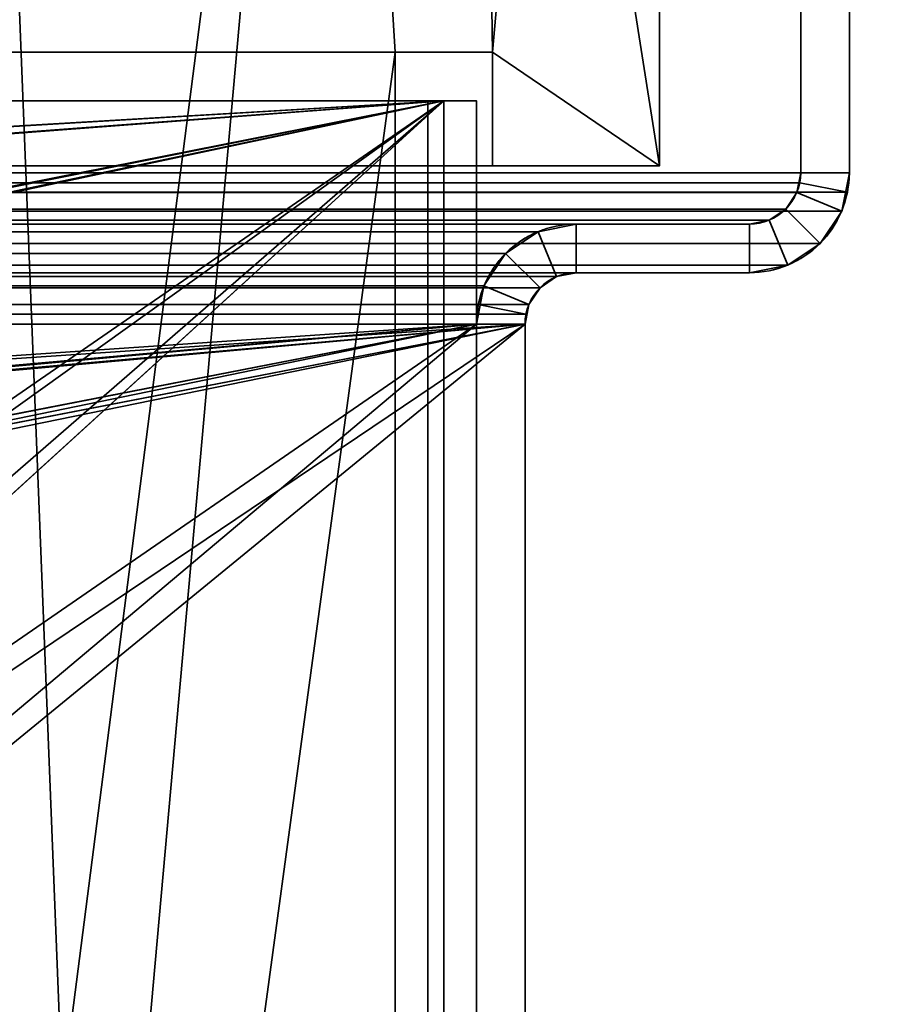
# Model space of a CAD drawing. Header units: millimetres. Extents: x -527 to 5177, y -116 to 161.
# Tile 983 of 1056: x 3411 to 3438, y 54 to 84. Entities that reach past the tile are written whole.
import ezdxf

# ---------------------------------------------------------------- set-up
doc = ezdxf.new("R2010")
doc.units = ezdxf.units.MM
doc.layers.add('151', color=7, linetype='Continuous', true_color=0xffffff)

# ---------------------------------------------------------------- blocks, each defined once
blk = doc.blocks.new('UG_SURFACE_214')
at = {"layer": '151', "color": 252, "linetype": 'Continuous', "lineweight": 35}
for points in [[(2563.5, 79.28, 2031.75), (3436.5, 79.28, 2031.75), (3436.5, 99.62, 2031.75), (2563.5, 99.62, 2031.75)], [(2565, 79.28, 2030.25), (2565, 99.62, 2030.25), (3435, 99.62, 2030.25), (3435, 79.28, 2030.25)], [(3436.5, 99.62, 2031.75), (3436.5, 79.28, 2031.75), (3435, 79.28, 2030.25), (3435, 99.62, 2030.25)], [(3436.441, 78.679, 2031.691), (2563.5, 79.28, 2031.75), (2563.559, 78.679, 2031.691)], [(3436.441, 78.679, 2031.691), (3436.5, 79.28, 2031.75), (2563.5, 79.28, 2031.75)], [(2565, 79.28, 2030.25), (3435, 79.28, 2030.25), (3434.97, 78.972, 2030.22)], [(2565.03, 78.972, 2030.22), (2565, 79.28, 2030.25), (3434.97, 78.972, 2030.22)], [(3436.5, 79.28, 2031.75), (3436.441, 78.679, 2031.691), (3434.97, 78.972, 2030.22), (3435, 79.28, 2030.25)], [(3434.97, 78.972, 2030.22), (3434.88, 78.675, 2030.13), (2565.12, 78.675, 2030.13), (2565.03, 78.972, 2030.22)], [(3436.441, 78.679, 2031.691), (3436.265, 78.101, 2031.516), (3434.88, 78.675, 2030.13), (3434.97, 78.972, 2030.22)], [(2563.559, 78.679, 2031.691), (2563.735, 78.101, 2031.516), (3436.265, 78.101, 2031.516), (3436.441, 78.679, 2031.691)], [(3434.537, 78.163, 2029.787), (2565.463, 78.163, 2029.787), (2565.12, 78.675, 2030.13), (3434.88, 78.675, 2030.13)], [(3436.265, 78.101, 2031.516), (3435.598, 77.102, 2030.848), (3434.537, 78.163, 2029.787), (3434.88, 78.675, 2030.13)], [(3436.265, 78.101, 2031.516), (2563.735, 78.101, 2031.516), (2564.402, 77.102, 2030.848), (3435.598, 77.102, 2030.848)], [(3434.025, 77.82, 2029.275), (2565.975, 77.82, 2029.275), (2565.463, 78.163, 2029.787), (3434.537, 78.163, 2029.787)], [(3434.025, 77.82, 2029.275), (3434.537, 78.163, 2029.787), (3435.598, 77.102, 2030.848), (3434.599, 76.434, 2029.849)], [(3433.42, 77.7, 2028.67), (2566.58, 77.7, 2028.67), (2565.975, 77.82, 2029.275), (3434.025, 77.82, 2029.275)], [(2571.92, 77.7, 2023.33), (2566.58, 77.7, 2028.67), (3433.42, 77.7, 2028.67), (3428.08, 77.7, 2023.33)], [(3426.901, 77.466, 2022.151), (2573.099, 77.466, 2022.151), (2571.92, 77.7, 2023.33), (3428.08, 77.7, 2023.33)], [(3428.08, 76.2, 2023.33), (3427.475, 76.08, 2022.725), (3426.901, 77.466, 2022.151), (3428.08, 77.7, 2023.33)], [(3428.08, 77.7, 2023.33), (3433.42, 77.7, 2028.67), (3433.42, 76.2, 2028.67), (3428.08, 76.2, 2023.33)], [(3433.42, 77.7, 2028.67), (3434.025, 77.82, 2029.275), (3434.599, 76.434, 2029.849), (3433.42, 76.2, 2028.67)], [(3425.902, 76.798, 2021.152), (2574.098, 76.798, 2021.152), (2573.099, 77.466, 2022.151), (3426.901, 77.466, 2022.151)], [(3427.475, 76.08, 2022.725), (3426.963, 75.737, 2022.213), (3425.902, 76.798, 2021.152), (3426.901, 77.466, 2022.151)], [(3435.598, 77.102, 2030.848), (2564.402, 77.102, 2030.848), (2565.401, 76.434, 2029.849), (3434.599, 76.434, 2029.849)], [(3425.235, 75.799, 2020.484), (2574.765, 75.799, 2020.484), (2574.098, 76.798, 2021.152), (3425.902, 76.798, 2021.152)], [(3425.235, 75.799, 2020.484), (3425.902, 76.798, 2021.152), (3426.963, 75.737, 2022.213), (3426.62, 75.225, 2021.87)], [(3434.599, 76.434, 2029.849), (2565.401, 76.434, 2029.849), (2566.58, 76.2, 2028.67), (3433.42, 76.2, 2028.67)], [(2571.92, 76.2, 2023.33), (3428.08, 76.2, 2023.33), (3433.42, 76.2, 2028.67), (2566.58, 76.2, 2028.67)], [(3428.08, 76.2, 2023.33), (2571.92, 76.2, 2023.33), (2572.525, 76.08, 2022.725), (3427.475, 76.08, 2022.725)], [(3427.475, 76.08, 2022.725), (2572.525, 76.08, 2022.725), (2573.037, 75.737, 2022.213), (3426.963, 75.737, 2022.213)], [(3426.963, 75.737, 2022.213), (2573.037, 75.737, 2022.213), (2573.38, 75.225, 2021.87), (3426.62, 75.225, 2021.87)], [(2574.941, 75.221, 2020.309), (2574.765, 75.799, 2020.484), (3425.235, 75.799, 2020.484)], [(2574.941, 75.221, 2020.309), (3425.235, 75.799, 2020.484), (3425.059, 75.221, 2020.309)], [(3425.059, 75.221, 2020.309), (3425.235, 75.799, 2020.484), (3426.62, 75.225, 2021.87), (3426.53, 74.928, 2021.78)], [(3426.53, 74.928, 2021.78), (2573.38, 75.225, 2021.87), (2573.47, 74.928, 2021.78)], [(3426.53, 74.928, 2021.78), (3426.62, 75.225, 2021.87), (2573.38, 75.225, 2021.87)], [(3425.059, 75.221, 2020.309), (2575, 74.62, 2020.25), (2574.941, 75.221, 2020.309)], [(3425.059, 75.221, 2020.309), (3425, 74.62, 2020.25), (2575, 74.62, 2020.25)], [(3425, 74.62, 2020.25), (3425.059, 75.221, 2020.309), (3426.53, 74.928, 2021.78), (3426.5, 74.62, 2021.75)], [(2573.47, 74.928, 2021.78), (3426.5, 74.62, 2021.75), (3426.53, 74.928, 2021.78)], [(2573.47, 74.928, 2021.78), (2573.5, 74.62, 2021.75), (3426.5, 74.62, 2021.75)], [(3426.5, 74.62, 2021.75), (2573.5, 74.62, 2021.75), (2741.5, 28.8, 2021.75), (2753.5, 28.8, 2021.75)], [(2753.5, 28.8, 2020.25), (2741.5, 28.8, 2020.25), (2575, 74.62, 2020.25), (3425, 74.62, 2020.25)], [(3426.5, 74.62, 2021.75), (2753.5, 28.8, 2021.75), (2909.833, 28.8, 2021.75)], [(2909.833, 28.8, 2020.25), (2753.5, 28.8, 2020.25), (3425, 74.62, 2020.25)], [(2909.833, 28.8, 2021.75), (2921.833, 28.8, 2021.75), (3426.5, 74.62, 2021.75)], [(3425, 74.62, 2020.25), (2921.833, 28.8, 2020.25), (2909.833, 28.8, 2020.25)], [(3426.5, 74.62, 2021.75), (2921.833, 28.8, 2021.75), (3190.167, 28.8, 2021.75)], [(3190.167, 28.8, 2020.25), (2921.833, 26.8, 2020.25), (2921.833, 28.8, 2020.25), (3425, 74.62, 2020.25)], [(3190.167, 28.8, 2021.75), (3202.167, 28.8, 2021.75), (3426.5, 74.62, 2021.75)], [(3425, 74.62, 2020.25), (3202.167, 28.8, 2020.25), (3190.167, 28.8, 2020.25)], [(3426.5, 74.62, 2021.75), (3202.167, 28.8, 2021.75), (3358.5, 28.8, 2021.75)], [(3358.5, 28.8, 2020.25), (3202.167, 26.8, 2020.25), (3202.167, 28.8, 2020.25), (3425, 74.62, 2020.25)], [(3358.5, 28.8, 2021.75), (3370.5, 28.8, 2021.75), (3426.5, 74.62, 2021.75)], [(3425, 74.62, 2020.25), (3370.5, 28.8, 2020.25), (3358.5, 28.8, 2020.25)], [(3370.5, 28.8, 2021.75), (3370.5, 26.8, 2021.75), (3426.5, -26.22, 2021.75), (3426.5, 74.62, 2021.75)], [(3425, 74.62, 2020.25), (3425, -26.22, 2020.25), (3370.5, 26.8, 2020.25), (3370.5, 28.8, 2020.25)], [(3426.5, 74.62, 2021.75), (3426.5, -26.22, 2021.75), (3425, -26.22, 2020.25), (3425, 74.62, 2020.25)]]:
    blk.add_3dface(points, dxfattribs=at)
blk = doc.blocks.new('UG_SURFACE_215')
at = {"layer": '151', "color": 252, "linetype": 'Continuous', "lineweight": 35}
for points in [[(3435, 99.62, 2030.25), (3435, 99.62, -7.75), (3435, 79.28, -7.75), (3435, 79.28, 2030.25)], [(3436.5, 99.62, -7.75), (3436.5, 79.28, -7.75), (3435, 79.28, -7.75), (3435, 99.62, -7.75)], [(3436.5, 79.28, 2031.75), (3436.5, 99.62, 2031.75), (3435, 99.62, 2030.25), (3435, 79.28, 2030.25)], [(3436.5, 99.62, 2031.75), (3436.5, 79.28, 2031.75), (3436.5, 79.28, -7.75), (3436.5, 99.62, -7.75)], [(3435, 79.28, -7.75), (3434.88, 78.675, -7.75), (3434.88, 78.675, 2030.13)], [(3434.88, 78.675, 2030.13), (3434.97, 78.972, 2030.22), (3435, 79.28, -7.75)], [(3436.5, 79.28, -7.75), (3436.265, 78.101, -7.75), (3434.88, 78.675, -7.75), (3435, 79.28, -7.75)], [(3434.97, 78.972, 2030.22), (3435, 79.28, 2030.25), (3435, 79.28, -7.75)], [(3435, 79.28, 2030.25), (3434.97, 78.972, 2030.22), (3436.441, 78.679, 2031.691), (3436.5, 79.28, 2031.75)], [(3436.5, 79.28, -7.75), (3436.441, 78.679, 2031.691), (3436.265, 78.101, 2031.516)], [(3436.265, 78.101, 2031.516), (3436.265, 78.101, -7.75), (3436.5, 79.28, -7.75)], [(3436.5, 79.28, -7.75), (3436.5, 79.28, 2031.75), (3436.441, 78.679, 2031.691)], [(3434.97, 78.972, 2030.22), (3434.88, 78.675, 2030.13), (3436.265, 78.101, 2031.516), (3436.441, 78.679, 2031.691)], [(3434.88, 78.675, 2030.13), (3434.88, 78.675, -7.75), (3434.537, 78.163, -7.75), (3434.537, 78.163, 2029.787)], [(3436.265, 78.101, -7.75), (3435.598, 77.102, -7.75), (3434.537, 78.163, -7.75), (3434.88, 78.675, -7.75)], [(3434.88, 78.675, 2030.13), (3434.537, 78.163, 2029.787), (3435.598, 77.102, 2030.848), (3436.265, 78.101, 2031.516)], [(3434.537, 78.163, 2029.787), (3434.537, 78.163, -7.75), (3434.025, 77.82, -7.75), (3434.025, 77.82, 2029.275)], [(3434.025, 77.82, -7.75), (3434.537, 78.163, -7.75), (3435.598, 77.102, -7.75), (3434.599, 76.434, -7.75)], [(3434.599, 76.434, 2029.849), (3435.598, 77.102, 2030.848), (3434.537, 78.163, 2029.787), (3434.025, 77.82, 2029.275)], [(3435.598, 77.102, 2030.848), (3435.598, 77.102, -7.75), (3436.265, 78.101, -7.75), (3436.265, 78.101, 2031.516)], [(3428.08, 77.7, 2023.33), (3428.08, 77.7, -7.75), (3426.901, 77.466, -7.75), (3426.901, 77.466, 2022.151)], [(3428.08, 76.2, -7.75), (3427.475, 76.08, -7.75), (3426.901, 77.466, -7.75), (3428.08, 77.7, -7.75)], [(3428.08, 77.7, 2023.33), (3426.901, 77.466, 2022.151), (3427.475, 76.08, 2022.725), (3428.08, 76.2, 2023.33)], [(3433.42, 77.7, 2028.67), (3433.42, 77.7, -7.75), (3428.08, 77.7, -7.75), (3428.08, 77.7, 2023.33)], [(3428.08, 77.7, -7.75), (3433.42, 77.7, -7.75), (3433.42, 76.2, -7.75), (3428.08, 76.2, -7.75)], [(3433.42, 77.7, 2028.67), (3428.08, 77.7, 2023.33), (3428.08, 76.2, 2023.33), (3433.42, 76.2, 2028.67)], [(3434.025, 77.82, 2029.275), (3434.025, 77.82, -7.75), (3433.42, 77.7, -7.75), (3433.42, 77.7, 2028.67)], [(3433.42, 77.7, -7.75), (3434.025, 77.82, -7.75), (3434.599, 76.434, -7.75), (3433.42, 76.2, -7.75)], [(3433.42, 76.2, 2028.67), (3434.599, 76.434, 2029.849), (3434.025, 77.82, 2029.275), (3433.42, 77.7, 2028.67)], [(3426.901, 77.466, 2022.151), (3426.901, 77.466, -7.75), (3425.902, 76.798, -7.75), (3425.902, 76.798, 2021.152)], [(3427.475, 76.08, -7.75), (3426.963, 75.737, -7.75), (3425.902, 76.798, -7.75), (3426.901, 77.466, -7.75)], [(3426.901, 77.466, 2022.151), (3425.902, 76.798, 2021.152), (3426.963, 75.737, 2022.213), (3427.475, 76.08, 2022.725)], [(3434.599, 76.434, 2029.849), (3434.599, 76.434, -7.75), (3435.598, 77.102, -7.75), (3435.598, 77.102, 2030.848)], [(3425.902, 76.798, 2021.152), (3425.902, 76.798, -7.75), (3425.235, 75.799, -7.75), (3425.235, 75.799, 2020.484)], [(3425.235, 75.799, -7.75), (3425.902, 76.798, -7.75), (3426.963, 75.737, -7.75), (3426.62, 75.225, -7.75)], [(3426.62, 75.225, 2021.87), (3426.963, 75.737, 2022.213), (3425.902, 76.798, 2021.152), (3425.235, 75.799, 2020.484)], [(3427.475, 76.08, 2022.725), (3427.475, 76.08, -7.75), (3428.08, 76.2, -7.75), (3428.08, 76.2, 2023.33)], [(3433.42, 76.2, 2028.67), (3428.08, 76.2, 2023.33), (3428.08, 76.2, -7.75), (3433.42, 76.2, -7.75)], [(3433.42, 76.2, 2028.67), (3433.42, 76.2, -7.75), (3434.599, 76.434, -7.75), (3434.599, 76.434, 2029.849)], [(3426.963, 75.737, 2022.213), (3426.963, 75.737, -7.75), (3427.475, 76.08, -7.75), (3427.475, 76.08, 2022.725)], [(3425.059, 75.221, 2020.309), (3425.235, 75.799, -7.75), (3425, 74.62, 1564.425)], [(3425.235, 75.799, -7.75), (3425, 74.62, 1153.25), (3425, 74.62, 1410.575)], [(3425.235, 75.799, -7.75), (3425, 74.62, 533.25), (3425, 74.62, 1153.25)], [(3425, 74.62, 1410.575), (3425, 74.62, 1564.425), (3425.235, 75.799, -7.75)], [(3425.235, 75.799, -7.75), (3425, 74.62, 351.925), (3425, 74.62, 533.25)], [(3425.235, 75.799, -7.75), (3425, 74.62, 198.075), (3425, 74.62, 351.925)], [(3425.235, 75.799, -7.75), (3425, 74.62, 27.25), (3425, 74.62, 198.075)], [(3425.235, 75.799, -7.75), (3425, 74.62, -7.75), (3425, 74.62, 27.25)], [(3425, 74.62, -7.75), (3425.235, 75.799, -7.75), (3426.62, 75.225, -7.75), (3426.5, 74.62, -7.75)], [(3425.059, 75.221, 2020.309), (3425.235, 75.799, 2020.484), (3425.235, 75.799, -7.75)], [(3426.53, 74.928, 2021.78), (3426.62, 75.225, 2021.87), (3425.235, 75.799, 2020.484), (3425.059, 75.221, 2020.309)], [(3426.62, 75.225, 2021.87), (3426.62, 75.225, -7.75), (3426.963, 75.737, -7.75), (3426.963, 75.737, 2022.213)], [(3425.059, 75.221, 2020.309), (3425, 74.62, 1690.575), (3425, 74.62, 1844.425)], [(3425, 74.62, 1844.425), (3425, 74.62, 2020.25), (3425.059, 75.221, 2020.309)], [(3425, 74.62, 1564.425), (3425, 74.62, 1690.575), (3425.059, 75.221, 2020.309)], [(3426.5, 74.62, 2021.75), (3426.53, 74.928, 2021.78), (3425.059, 75.221, 2020.309), (3425, 74.62, 2020.25)], [(3426.62, 75.225, -7.75), (3426.5, 74.62, 351.925), (3426.5, 74.62, 198.075)], [(3426.5, 74.62, 198.075), (3426.5, 74.62, 27.25), (3426.62, 75.225, -7.75)], [(3426.62, 75.225, -7.75), (3426.5, 74.62, 533.25), (3426.5, 74.62, 351.925)], [(3426.62, 75.225, -7.75), (3426.62, 75.225, 2021.87), (3426.5, 74.62, 1153.25), (3426.5, 74.62, 533.25)], [(3426.62, 75.225, 2021.87), (3426.5, 74.62, 1410.575), (3426.5, 74.62, 1153.25)], [(3426.62, 75.225, 2021.87), (3426.5, 74.62, 1564.425), (3426.5, 74.62, 1410.575)], [(3426.62, 75.225, 2021.87), (3426.5, 74.62, 1690.575), (3426.5, 74.62, 1564.425)], [(3426.5, 74.62, 27.25), (3426.5, 74.62, -7.75), (3426.62, 75.225, -7.75)], [(3426.62, 75.225, 2021.87), (3426.53, 74.928, 2021.78), (3426.5, 74.62, 1844.425)], [(3426.5, 74.62, 1844.425), (3426.5, 74.62, 1690.575), (3426.62, 75.225, 2021.87)], [(3426.53, 74.928, 2021.78), (3426.5, 74.62, 2021.75), (3426.5, 74.62, 1844.425)], [(3425, 74.62, 198.075), (3425, 74.62, 27.25), (3425, 28.8, 62.25), (3425, 28.8, 74.25)], [(3425, 74.62, 27.25), (3425, 8.075, 27.25), (3425, 26.8, 62.25), (3425, 28.8, 62.25)], [(3425, 74.62, 533.25), (3425, 74.62, 351.925), (3425, 28.8, 372.25), (3425, 28.8, 384.25)], [(3425, 74.62, 351.925), (3425, 8.075, 351.925), (3425, 26.8, 372.25), (3425, 28.8, 372.25)], [(3425, 74.62, 1153.25), (3425, 28.8, 694.25), (3425, 28.8, 992.25)], [(3425, 28.8, 992.25), (3425, 28.8, 1004.25), (3425, 74.62, 1153.25)], [(3425, 74.62, 1153.25), (3425, 74.62, 533.25), (3425, 28.8, 682.25), (3425, 28.8, 694.25)], [(3425, 74.62, 533.25), (3425, 8.075, 533.25), (3425, 26.8, 682.25), (3425, 28.8, 682.25)], [(3425, 74.62, 1410.575), (3425, 74.62, 1153.25), (3425, 28.8, 1302.25), (3425, 28.8, 1314.25)], [(3425, 74.62, 1153.25), (3425, 8.075, 1153.25), (3425, 26.8, 1302.25), (3425, 28.8, 1302.25)], [(3425, 74.62, 1690.575), (3425, 74.62, 1564.425), (3425, 28.8, 1612.25), (3425, 28.8, 1624.25)], [(3425, 74.62, 1564.425), (3425, 8.075, 1564.425), (3425, 26.8, 1612.25), (3425, 28.8, 1612.25)], [(3425, 74.62, 2020.25), (3425, 74.62, 1844.425), (3425, 28.8, 1922.25), (3425, 28.8, 1934.25)], [(3425, 74.62, 1844.425), (3425, 8.075, 1844.425), (3425, 26.8, 1922.25), (3425, 28.8, 1922.25)], [(3425, 28.8, 1934.25), (3425, 26.8, 1934.25), (3425, 8.075, 2020.25), (3425, 74.62, 2020.25)], [(3425, 74.62, 1844.425), (3425, 74.62, 1690.575), (3425, 8.075, 1690.575), (3425, 8.075, 1844.425)], [(3425, 28.8, 1624.25), (3425, 26.8, 1624.25), (3425, 8.075, 1690.575), (3425, 74.62, 1690.575)], [(3425, 74.62, 1564.425), (3425, 74.62, 1410.575), (3425, 8.075, 1410.575), (3425, 8.075, 1564.425)], [(3425, 28.8, 1314.25), (3425, 26.8, 1314.25), (3425, 8.075, 1410.575), (3425, 74.62, 1410.575)], [(3425, 28.8, 1004.25), (3425, 26.8, 1004.25), (3425, 8.075, 1153.25), (3425, 74.62, 1153.25)], [(3425, 28.8, 384.25), (3425, 26.8, 384.25), (3425, 8.075, 533.25), (3425, 74.62, 533.25)], [(3425, 74.62, 351.925), (3425, 74.62, 198.075), (3425, 8.075, 198.075), (3425, 8.075, 351.925)], [(3425, 28.8, 74.25), (3425, 26.8, 74.25), (3425, 8.075, 198.075), (3425, 74.62, 198.075)], [(3425, 74.62, 27.25), (3425, 74.62, -7.75), (3425, 8.075, -7.75), (3425, 8.075, 27.25)], [(3425, 8.075, -7.75), (3425, 74.62, -7.75), (3426.5, 74.62, -7.75), (3426.5, 8.075, -7.75)], [(3426.5, 8.075, 2021.75), (3426.5, 74.62, 2021.75), (3425, 74.62, 2020.25), (3425, 8.075, 2020.25)], [(3426.5, 74.62, 198.075), (3426.5, 8.075, 198.075), (3426.5, 26.8, 74.25), (3426.5, 28.8, 74.25)], [(3426.5, 8.075, 27.25), (3426.5, 74.62, 27.25), (3426.5, 28.8, 62.25), (3426.5, 26.8, 62.25)], [(3426.5, 74.62, 533.25), (3426.5, 8.075, 533.25), (3426.5, 26.8, 384.25), (3426.5, 28.8, 384.25)], [(3426.5, 8.075, 351.925), (3426.5, 74.62, 351.925), (3426.5, 28.8, 372.25), (3426.5, 26.8, 372.25)], [(3426.5, 74.62, 1153.25), (3426.5, 28.8, 1004.25), (3426.5, 28.8, 992.25)], [(3426.5, 28.8, 992.25), (3426.5, 26.8, 694.25), (3426.5, 28.8, 694.25), (3426.5, 74.62, 1153.25)], [(3426.5, 74.62, 1153.25), (3426.5, 8.075, 1153.25), (3426.5, 26.8, 1004.25), (3426.5, 28.8, 1004.25)], [(3426.5, 8.075, 533.25), (3426.5, 74.62, 533.25), (3426.5, 28.8, 682.25), (3426.5, 26.8, 682.25)], [(3426.5, 74.62, 1410.575), (3426.5, 8.075, 1410.575), (3426.5, 26.8, 1314.25), (3426.5, 28.8, 1314.25)], [(3426.5, 8.075, 1153.25), (3426.5, 74.62, 1153.25), (3426.5, 28.8, 1302.25), (3426.5, 26.8, 1302.25)], [(3426.5, 74.62, 1690.575), (3426.5, 8.075, 1690.575), (3426.5, 26.8, 1624.25), (3426.5, 28.8, 1624.25)], [(3426.5, 8.075, 1564.425), (3426.5, 74.62, 1564.425), (3426.5, 28.8, 1612.25), (3426.5, 26.8, 1612.25)], [(3426.5, 74.62, 2021.75), (3426.5, 8.075, 2021.75), (3426.5, 26.8, 1934.25), (3426.5, 28.8, 1934.25)], [(3426.5, 8.075, 1844.425), (3426.5, 74.62, 1844.425), (3426.5, 28.8, 1922.25), (3426.5, 26.8, 1922.25)], [(3426.5, 28.8, 1934.25), (3426.5, 28.8, 1922.25), (3426.5, 74.62, 1844.425), (3426.5, 74.62, 2021.75)], [(3426.5, 8.075, 1844.425), (3426.5, 8.075, 1690.575), (3426.5, 74.62, 1690.575), (3426.5, 74.62, 1844.425)], [(3426.5, 28.8, 1624.25), (3426.5, 28.8, 1612.25), (3426.5, 74.62, 1564.425), (3426.5, 74.62, 1690.575)], [(3426.5, 8.075, 1564.425), (3426.5, 8.075, 1410.575), (3426.5, 74.62, 1410.575), (3426.5, 74.62, 1564.425)], [(3426.5, 28.8, 1314.25), (3426.5, 28.8, 1302.25), (3426.5, 74.62, 1153.25), (3426.5, 74.62, 1410.575)], [(3426.5, 28.8, 694.25), (3426.5, 28.8, 682.25), (3426.5, 74.62, 533.25), (3426.5, 74.62, 1153.25)], [(3426.5, 28.8, 384.25), (3426.5, 28.8, 372.25), (3426.5, 74.62, 351.925), (3426.5, 74.62, 533.25)], [(3426.5, 8.075, 351.925), (3426.5, 8.075, 198.075), (3426.5, 74.62, 198.075), (3426.5, 74.62, 351.925)], [(3426.5, 28.8, 74.25), (3426.5, 28.8, 62.25), (3426.5, 74.62, 27.25), (3426.5, 74.62, 198.075)], [(3426.5, 8.075, 27.25), (3426.5, 8.075, -7.75), (3426.5, 74.62, -7.75), (3426.5, 74.62, 27.25)]]:
    blk.add_3dface(points, dxfattribs=at)
blk = doc.blocks.new('UG_SURFACE_228')
at = {"layer": '151', "color": 41, "linetype": 'Continuous', "lineweight": 35}
for points in [[(2569.35, 79.5, 2025.9), (3430.65, 79.5, 2025.9), (3430.65, 141.15, 2025.9), (2569.35, 141.15, 2025.9)], [(3413, 31.5, 2008.25), (3408.65, 141.15, 2003.9), (3420.5, 141.15, 2015.75), (3420.5, 115.3, 2015.75)], [(3413, 31.5, 2008.25), (3413, 23.15, 2008.25), (3408.65, 23.15, 2003.9), (3408.65, 141.15, 2003.9)], [(3425, 115.3, 2020.25), (3425, 141.15, 2020.25), (3430.65, 141.15, 2025.9), (3430.65, 79.5, 2025.9)], [(3415.5, 31.5, 2010.75), (3413, 31.5, 2008.25), (3420.5, 115.3, 2015.75), (3422.5, 83, 2017.75)], [(3425.5, 83, 2020.75), (3422.5, 83, 2017.75), (3420.5, 115.3, 2015.75), (3425, 115.3, 2020.25)], [(3425.5, 83, 2020.75), (3425, 115.3, 2020.25), (3430.65, 79.5, 2025.9)], [(3425.5, 83, 2020.75), (3425.5, 79.5, 2020.75), (2574.5, 79.5, 2020.75), (2574.5, 83, 2020.75)], [(3422.5, 83, 2017.75), (3425.5, 83, 2020.75), (2574.5, 83, 2020.75), (2577.5, 83, 2017.75)], [(3422.5, 31, 2017.75), (3422.5, 83, 2017.75), (2577.5, 83, 2017.75), (2577.5, 31, 2017.75)], [(3415.5, 31.5, 2010.75), (3422.5, 83, 2017.75), (3422.5, 31, 2017.75)], [(3430.65, 79.5, 2025.9), (3425.5, 79.5, 2020.75), (3425.5, 83, 2020.75)], [(3425.5, 79.5, 2020.75), (3430.65, 79.5, 2025.9), (2569.35, 79.5, 2025.9), (2574.5, 79.5, 2020.75)]]:
    blk.add_3dface(points, dxfattribs=at)
blk = doc.blocks.new('UG_SURFACE_238')
at = {"layer": '151', "color": 41, "linetype": 'Continuous', "lineweight": 35}
for points in [[(3408.65, 23.15, -5.75), (3408.65, 141.15, -5.75), (3420.5, 141.15, -5.75), (3420.5, 115.3, -5.75)], [(3420.5, 115.3, 2015.75), (3420.5, 141.15, 2015.75), (3408.65, 141.15, 2003.9), (3413, 31.5, 2008.25)], [(3408.65, 141.15, 2003.9), (3408.65, 23.15, 2003.9), (3413, 23.15, 2008.25), (3413, 31.5, 2008.25)], [(3425, 115.3, -5.75), (3425, 141.15, -5.75), (3430.65, 141.15, -5.75), (3425.5, 83, -5.75)], [(3425.5, 83, 2020.75), (3430.65, 141.15, 2025.9), (3425, 141.15, 2020.25), (3425, 115.3, 2020.25)], [(3430.65, 141.15, -5.75), (3430.65, 79.5, -5.75), (3425.5, 79.5, -5.75), (3425.5, 83, -5.75)], [(3425.5, 83, 2020.75), (3425.5, 79.5, 2020.75), (3430.65, 79.5, 2025.9), (3430.65, 141.15, 2025.9)], [(3430.65, 79.5, 2025.9), (3430.65, 79.5, -5.75), (3430.65, 141.15, -5.75), (3430.65, 141.15, 2025.9)], [(3408.65, 23.15, -5.75), (3420.5, 115.3, -5.75), (3413, 31.5, -5.75)], [(3420.5, 115.3, -5.75), (3422.5, 83, -5.75), (3415.5, 31.5, -5.75), (3413, 31.5, -5.75)], [(3420.5, 115.3, 2015.75), (3413, 31.5, 2008.25), (3415.5, 31.5, 2010.75), (3422.5, 83, 2017.75)], [(3425.5, 83, -5.75), (3422.5, 83, -5.75), (3420.5, 115.3, -5.75), (3425, 115.3, -5.75)], [(3422.5, 83, 2017.75), (3425.5, 83, 2020.75), (3425, 115.3, 2020.25), (3420.5, 115.3, 2015.75)], [(3415.5, 31.5, -5.75), (3422.5, 83, -5.75), (3422.5, 31, -5.75)], [(3422.5, 31, 2017.75), (3422.5, 83, 2017.75), (3415.5, 31.5, 2010.75)], [(3422.5, 83, 2017.75), (3422.5, 83, -5.75), (3425.5, 83, -5.75), (3425.5, 83, 2020.75)], [(3422.5, 31, -5.75), (3422.5, 83, -5.75), (3422.5, 83, 2017.75), (3422.5, 31, 2017.75)], [(3425.5, 83, -5.75), (3425.5, 79.5, -5.75), (3425.5, 79.5, 2020.75), (3425.5, 83, 2020.75)], [(3425.5, 79.5, 2020.75), (3425.5, 79.5, -5.75), (3430.65, 79.5, -5.75), (3430.65, 79.5, 2025.9)]]:
    blk.add_3dface(points, dxfattribs=at)
blk = doc.blocks.new('UG_SURFACE_259')
at = {"layer": '151', "color": 252, "linetype": 'Continuous', "lineweight": 35}
for points in [[(3424, 81.5, 2020.25), (2576, 81.5, 2020.25), (2627.3, 34.801, 2020.25), (2629.8, 34.801, 2020.25)], [(3424, 81.5, 2018.75), (2576, 81.5, 2018.75), (2576, 81.5, 2020.25), (3424, 81.5, 2020.25)], [(2576, 81.5, 2018.75), (3424, 81.5, 2018.75), (3372.7, 34.801, 2018.75), (3370.2, 34.801, 2018.75)], [(3424, 81.5, 2020.25), (2629.8, 34.801, 2020.25), (2641.2, 34.801, 2020.25)], [(3424, 81.5, 2020.25), (2641.2, 34.801, 2020.25), (2643.7, 34.801, 2020.25)], [(2643.7, 34.801, 2020.25), (2795.633, 34.801, 2020.25), (3424, 81.5, 2020.25)], [(2795.633, 34.801, 2020.25), (2798.133, 34.801, 2020.25), (3424, 81.5, 2020.25)], [(3424, 81.5, 2020.25), (2798.133, 34.801, 2020.25), (2809.533, 34.801, 2020.25)], [(3424, 81.5, 2020.25), (2809.533, 34.801, 2020.25), (2812.033, 34.801, 2020.25)], [(2812.033, 34.801, 2020.25), (3187.967, 34.801, 2020.25), (3424, 81.5, 2020.25)], [(3187.967, 34.801, 2020.25), (3190.467, 34.801, 2020.25), (3424, 81.5, 2020.25)], [(3424, 81.5, 2020.25), (3190.467, 34.801, 2020.25), (3201.867, 34.801, 2020.25)], [(3201.867, 34.801, 2020.25), (3204.367, 34.801, 2020.25), (3424, 81.5, 2020.25)], [(3424, 81.5, 2020.25), (3204.367, 34.801, 2020.25), (3356.3, 34.801, 2020.25)], [(3356.3, 34.801, 2020.25), (3358.8, 34.801, 2020.25), (3424, 81.5, 2020.25)], [(3424, 81.5, 2020.25), (3358.8, 34.801, 2020.25), (3370.2, 34.801, 2020.25)], [(3370.2, 34.801, 2020.25), (3372.7, 34.801, 2020.25), (3424, 81.5, 2020.25)], [(3372.7, 34.801, 2020.25), (3372.7, 30.08, 2020.25), (3424, 30.08, 2020.25), (3424, 81.5, 2020.25)], [(3424, 81.5, 2018.75), (3424, 30.08, 2018.75), (3372.7, 30.08, 2018.75), (3372.7, 34.801, 2018.75)], [(3424, 30.08, 2018.75), (3424, 81.5, 2018.75), (3424, 81.5, 2020.25), (3424, 30.08, 2020.25)]]:
    blk.add_3dface(points, dxfattribs=at)
blk = doc.blocks.new('UG_SURFACE_260')
at = {"layer": '151', "color": 252, "linetype": 'Continuous', "lineweight": 35}
for points in [[(3423.5, 81.5, 2006.25), (3423.5, 50.317, 141.609), (3423.5, 52.894, 710.679)], [(3423.5, 52.894, 710.679), (3423.5, 52.448, 714.917), (3423.5, 81.5, 2006.25)], [(3423.5, 81.5, 2006.25), (3423.5, 50.317, 718.609), (3423.5, 52.894, 1287.679)], [(3423.5, 81.5, -5.75), (3423.5, 34.801, 60.05), (3423.5, 34.801, 62.55), (3423.5, 52.894, 133.679)], [(3423.5, 81.5, 2006.25), (3423.5, 52.448, 1868.917), (3423.5, 50.317, 1872.609)], [(3423.5, 52.894, 1864.679), (3423.5, 81.5, 2006.25), (3423.5, 46.869, 1298.114)], [(3423.5, 81.5, 2006.25), (3423.5, 52.448, 1291.917), (3423.5, 50.317, 1295.609)], [(3423.5, 52.448, 714.917), (3423.5, 50.317, 718.609), (3423.5, 81.5, 2006.25)], [(3423.5, 52.894, 133.679), (3423.5, 52.448, 137.917), (3423.5, 81.5, 2006.25), (3423.5, 81.5, -5.75)], [(3423.5, 52.894, 1864.679), (3423.5, 52.448, 1868.917), (3423.5, 81.5, 2006.25)], [(3423.5, 52.894, 1287.679), (3423.5, 52.448, 1291.917), (3423.5, 81.5, 2006.25)], [(3423.5, 52.448, 137.917), (3423.5, 50.317, 141.609), (3423.5, 81.5, 2006.25)], [(3423.5, 50.317, 1872.609), (3423.5, 46.869, 1875.114), (3423.5, 81.5, 2006.25)], [(3423.5, 50.317, 1295.609), (3423.5, 46.869, 1298.114), (3423.5, 81.5, 2006.25)], [(3423.5, 46.869, 1875.114), (3423.5, 42.7, 1876), (3423.5, 30.08, 2006.25), (3423.5, 81.5, 2006.25)], [(3423.5, 81.5, -5.75), (3423.5, 30.08, -5.75), (3423.5, 30.08, 60.05), (3423.5, 34.801, 60.05)], [(3425, 81.5, 2006.25), (3425, 81.5, -5.75), (3423.5, 81.5, -5.75), (3423.5, 81.5, 2006.25)], [(3425, 30.08, 2006.25), (3425, 81.5, 2006.25), (3423.5, 81.5, 2006.25), (3423.5, 30.08, 2006.25)], [(3423.5, 30.08, -5.75), (3423.5, 81.5, -5.75), (3425, 81.5, -5.75), (3425, 30.08, -5.75)], [(3425, 81.5, -5.75), (3425, 34.801, 73.95), (3425, 34.801, 62.55)], [(3425, 81.5, -5.75), (3425, 44.831, 124.724), (3425, 34.801, 76.45), (3425, 34.801, 73.95)], [(3425, 34.801, 62.55), (3425, 34.801, 60.05), (3425, 81.5, -5.75)], [(3425, 81.5, -5.75), (3425, 44.831, 1855.724), (3425, 52.894, 1287.679)], [(3425, 52.894, 1287.679), (3425, 52.894, 710.679), (3425, 81.5, -5.75)], [(3425, 81.5, -5.75), (3425, 52.448, 137.917), (3425, 52.894, 133.679)], [(3425, 52.894, 133.679), (3425, 51.577, 129.625), (3425, 81.5, -5.75)], [(3425, 51.577, 129.625), (3425, 48.725, 126.458), (3425, 81.5, -5.75)], [(3425, 52.448, 137.917), (3425, 81.5, -5.75), (3425, 52.894, 710.679)], [(3425, 48.725, 126.458), (3425, 44.831, 124.724), (3425, 81.5, -5.75)], [(3425, 81.5, -5.75), (3425, 51.577, 1860.625), (3425, 48.725, 1857.458)], [(3425, 81.5, 2006.25), (3425, 52.448, 1868.917), (3425, 52.894, 1864.679)], [(3425, 81.5, -5.75), (3425, 52.894, 1864.679), (3425, 51.577, 1860.625)], [(3425, 48.725, 1857.458), (3425, 44.831, 1855.724), (3425, 81.5, -5.75)], [(3425, 81.5, 2006.25), (3425, 34.801, 1936.45), (3425, 34.801, 1933.95), (3425, 52.448, 1868.917)], [(3425, 52.894, 1864.679), (3425, 81.5, -5.75), (3425, 81.5, 2006.25)], [(3425, 81.5, 2006.25), (3425, 30.08, 2006.25), (3425, 30.08, 1936.45), (3425, 34.801, 1936.45)], [(3425, 34.801, 60.05), (3425, 30.08, 60.05), (3425, 30.08, -5.75), (3425, 81.5, -5.75)]]:
    blk.add_3dface(points, dxfattribs=at)
blk = doc.blocks.new('UG_SURFACE_281')
at = {"layer": '151', "color": 252, "linetype": 'Continuous', "lineweight": 35}
for points in [[(3627, -9.3, 2212.25), (3627, 142.4, 2212.25), (2373, 142.4, 2212.25), (2373, -9.3, 2212.25)], [(2523, -9.3, 2062.25), (2523, 142.4, 2062.25), (3477, 142.4, 2062.25), (3477, -9.3, 2062.25)]]:
    blk.add_3dface(points, dxfattribs=at)

msp = doc.modelspace()

# ---------------------------------------------------------------- linework, layer by layer
at = {"layer": '151', "color": 251, "linetype": 'Continuous', "lineweight": -3, "true_color": 0x636466}
for p, q in [((3430.65, 79.5, 2025.9), (3430.65, 141.15, 2025.9)), ((3430.65, 79.5, 2025.9), (3430.65, 141.15, 2025.9)), ((3430.65, 79.5, -5.75), (3430.65, 141.15, -5.75)), ((3435, 79.28, 2030.25), (3435, 99.62, 2030.25)), ((3435, 79.28, -7.75), (3435, 99.62, -7.75)), ((3435, 79.28, 2030.25), (3435, 99.62, 2030.25)), ((3436.5, 79.28, -7.75), (3436.5, 99.62, -7.75)), ((3436.5, 79.28, 2031.75), (3436.5, 99.62, 2031.75)), ((3436.5, 79.28, 2031.75), (3436.5, 99.62, 2031.75)), ((2574.5, 83, 2020.75), (3425.5, 83, 2020.75)), ((2577.5, 83, 2017.75), (3422.5, 83, 2017.75)), ((3422.5, 83, -5.75), (3425.5, 83, -5.75)), ((3425.5, 83, 2020.75), (3422.5, 83, 2017.75)), ((3422.5, 83, 2017.75), (3422.5, 83, -5.75)), ((3422.5, 83, 2017.75), (3422.5, 31, 2017.75)), ((3422.5, 31, -5.75), (3422.5, 83, -5.75)), ((3422.5, 83, 2017.75), (3425.5, 83, 2020.75)), ((3422.5, 83, 2017.75), (3422.5, 31, 2017.75)), ((3425.5, 79.5, 2020.75), (3425.5, 83, 2020.75)), ((3425.5, 83, -5.75), (3425.5, 79.5, -5.75)), ((3425.5, 83, 2020.75), (3425.5, 83, -5.75)), ((3425.5, 79.5, 2020.75), (3425.5, 83, 2020.75)), ((2576, 81.5, 2020.25), (3424, 81.5, 2020.25)), ((2576, 81.5, 2018.75), (3424, 81.5, 2018.75)), ((3423.5, 30.08, 2006.25), (3423.5, 81.5, 2006.25)), ((3425, 81.5, 2006.25), (3423.5, 81.5, 2006.25)), ((3423.5, 30.08, -5.75), (3423.5, 81.5, -5.75)), ((3425, 81.5, -5.75), (3423.5, 81.5, -5.75)), ((3423.5, 81.5, -5.75), (3423.5, 81.5, 2006.25)), ((3424, 81.5, 2018.75), (3424, 81.5, 2020.25)), ((3424, 81.5, 2018.75), (3424, 30.08, 2018.75)), ((3424, 81.5, 2020.25), (3424, 30.08, 2020.25)), ((3425, 30.08, 2006.25), (3425, 81.5, 2006.25)), ((3425, 81.5, -5.75), (3425, 81.5, 2006.25)), ((3425, 30.08, -5.75), (3425, 81.5, -5.75)), ((3436.5, 79.28, 2031.75), (2563.5, 79.28, 2031.75)), ((3435, 79.28, 2030.25), (2565, 79.28, 2030.25)), ((2569.35, 79.5, 2025.9), (3430.65, 79.5, 2025.9)), ((2574.5, 79.5, 2020.75), (3425.5, 79.5, 2020.75)), ((3425.5, 79.5, -5.75), (3430.65, 79.5, -5.75)), ((3425.5, 79.5, 2020.75), (3430.65, 79.5, 2025.9)), ((3430.65, 79.5, 2025.9), (3425.5, 79.5, 2020.75)), ((3425.5, 79.5, 2020.75), (3425.5, 79.5, -5.75)), ((3430.65, 79.5, 2025.9), (3430.65, 79.5, -5.75)), ((3435, 79.28, -7.75), (3435, 79.28, 2030.25)), ((3436.5, 79.28, -7.75), (3436.5, 79.28, 2031.75)), ((3433.42, 77.7, 2028.67), (2566.58, 77.7, 2028.67)), ((3428.08, 77.7, 2023.33), (2571.92, 77.7, 2023.33)), ((3428.08, 77.7, 2023.33), (3433.42, 77.7, 2028.67)), ((3428.08, 77.7, 2023.33), (3433.42, 77.7, 2028.67)), ((3428.08, 77.7, -7.75), (3433.42, 77.7, -7.75)), ((3428.08, 77.7, -7.75), (3428.08, 77.7, 2023.33)), ((3433.42, 77.7, -7.75), (3433.42, 77.7, 2028.67)), ((3433.42, 76.2, 2028.67), (2566.58, 76.2, 2028.67)), ((3428.08, 76.2, 2023.33), (2571.92, 76.2, 2023.33)), ((3428.08, 76.2, 2023.33), (3433.42, 76.2, 2028.67)), ((3428.08, 76.2, -7.75), (3433.42, 76.2, -7.75)), ((3428.08, 76.2, -7.75), (3428.08, 76.2, 2023.33)), ((3428.08, 76.2, 2023.33), (3433.42, 76.2, 2028.67)), ((3433.42, 76.2, -7.75), (3433.42, 76.2, 2028.67)), ((3426.5, 74.62, 2021.75), (2573.5, 74.62, 2021.75)), ((3425, 74.62, 2020.25), (2575, 74.62, 2020.25)), ((3425, -26.22, -7.75), (3425, 74.62, -7.75)), ((3425, -26.22, 2020.25), (3425, 74.62, 2020.25)), ((3425, 74.62, -7.75), (3425, 74.62, 2020.25)), ((3425, -26.22, 2020.25), (3425, 74.62, 2020.25)), ((3426.5, 74.62, -7.75), (3426.5, 74.62, 2021.75)), ((3426.5, -26.22, -7.75), (3426.5, 74.62, -7.75)), ((3426.5, -26.22, 2021.75), (3426.5, 74.62, 2021.75)), ((3426.5, -26.22, 2021.75), (3426.5, 74.62, 2021.75))]:
    msp.add_line(p, q, dxfattribs=at)
at = {"layer": '151', "color": 251, "linetype": 'Continuous', "lineweight": -3, "true_color": 0x636466, "extrusion": (0, 0, -1)}
for radius in [3.08, 1.58]:
    msp.add_arc((-3433.42, 79.28, 7.75), radius, 180, 270, dxfattribs=at)
at = {"layer": '151', "color": 251, "linetype": 'Continuous', "lineweight": -3, "true_color": 0x636466}
for radius in [3.08, 1.58]:
    msp.add_arc((3428.08, 74.62, -7.75), radius, 90, 180, dxfattribs=at)
at = {"layer": '151', "color": 251, "linetype": 'Continuous', "lineweight": -3, "true_color": 0x636466, "extrusion": (-0.707107, -6.12323e-17, 0.707107)}
for centre, major_axis in [((3433.42, 79.28, 2028.67), (-3.08, 0, -3.08)), ((3433.42, 79.28, 2028.67), (-1.58, 0, -1.58)), ((3428.08, 74.62, 2023.33), (3.08, 0, 3.08)), ((3428.08, 74.62, 2023.33), (1.58, 0, 1.58))]:
    msp.add_ellipse(centre, major_axis=major_axis, ratio=0.707107, start_param=1.570796, end_param=3.141593, dxfattribs=at)
at = {"layer": '151', "color": 251, "linetype": 'Continuous', "lineweight": -3, "true_color": 0x636466, "extrusion": (0.707107, 6.12323e-17, -0.707107)}
for centre, major_axis in [((3433.42, 79.28, 2028.67), (1.58, 0, 1.58)), ((3433.42, 79.28, 2028.67), (3.08, 0, 3.08)), ((3428.08, 74.62, 2023.33), (-3.08, 0, -3.08)), ((3428.08, 74.62, 2023.33), (-1.58, 0, -1.58))]:
    msp.add_ellipse(centre, major_axis=major_axis, ratio=0.707107, start_param=0, end_param=1.570796, dxfattribs=at)

# ---------------------------------------------------------------- block references
at = {"layer": '151', "color": 251, "linetype": 'Continuous', "lineweight": -3, "true_color": 0x636466}
for name in ['UG_SURFACE_281', 'UG_SURFACE_228', 'UG_SURFACE_238', 'UG_SURFACE_214', 'UG_SURFACE_215', 'UG_SURFACE_259', 'UG_SURFACE_260']:
    msp.add_blockref(name, (0, 0), dxfattribs=at)

doc.saveas('drawing.dxf')
